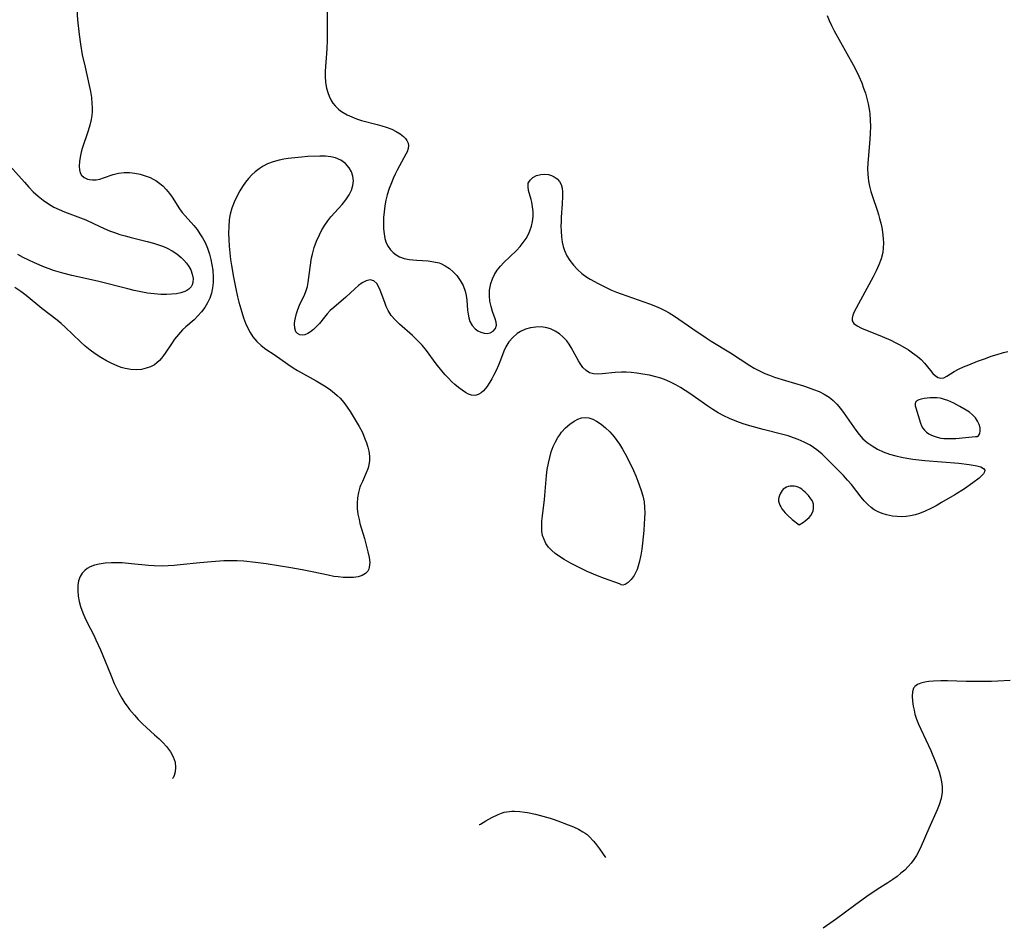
# Model space of a CAD drawing. Header units: inches. Extents: x 1073367 to 1082519, y 1569854 to 1574957.
# Tile 313 of 565: x 1080689 to 1080966, y 1570174 to 1570429. Entities that reach past the tile are written whole.
import ezdxf

# ---------------------------------------------------------------- set-up
doc = ezdxf.new("R2010")
doc.units = ezdxf.units.IN
doc.header["$MEASUREMENT"] = 0
doc.layers.add('CGG_CurvaNivelLidar_v1', color=7, linetype='Continuous', lineweight=30, true_color=0x008008)

msp = doc.modelspace()

# ---------------------------------------------------------------- linework, layer by layer
at = {"layer": 'CGG_CurvaNivelLidar_v1'}
for points in [[(1080705.2504, 1570433.4857, 77), (1080705.5978, 1570429.1064, 77), (1080706.0123, 1570424.9503, 77), (1080706.3742, 1570422.3012, 77), (1080706.9116, 1570419.3075, 77), (1080707.6892, 1570415.7581, 77), (1080708.8724, 1570410.6509, 77), (1080709.2122, 1570408.9517, 77), (1080709.4825, 1570407.254, 77), (1080709.6521, 1570405.5576, 77), (1080709.6927, 1570404.4546, 77), (1080709.672, 1570403.3549, 77), (1080709.5808, 1570402.2079, 77), (1080709.4177, 1570401.0708, 77), (1080709.0633, 1570399.4585, 77), (1080708.6044, 1570397.8727, 77), (1080706.921, 1570392.961, 77), (1080706.6273, 1570391.9358, 77), (1080706.383, 1570390.9269, 77), (1080706.0952, 1570389.3365, 77), (1080706.0069, 1570387.8542, 77), (1080706.1027, 1570386.933, 77), (1080706.3419, 1570386.1079, 77), (1080706.7386, 1570385.4072, 77), (1080707.4445, 1570384.7559, 77), (1080708.3471, 1570384.3254, 77), (1080708.9439, 1570384.1746, 77), (1080709.8009, 1570384.0889, 77), (1080710.8089, 1570384.1435, 77), (1080711.8466, 1570384.3327, 77), (1080712.8899, 1570384.6322, 77), (1080715.6474, 1570385.6491, 77), (1080717.1316, 1570386.0257, 77), (1080718.691, 1570386.2151, 77), (1080720.2046, 1570386.1941, 77), (1080721.7369, 1570386.0057, 77), (1080723.1854, 1570385.7007, 77), (1080724.6137, 1570385.2807, 77), (1080726.0002, 1570384.7435, 77), (1080726.8327, 1570384.3457, 77), (1080727.6338, 1570383.8968, 77), (1080728.3761, 1570383.4085, 77), (1080729.5693, 1570382.4275, 77), (1080730.5399, 1570381.3905, 77), (1080731.4231, 1570380.2587, 77), (1080732.152, 1570379.2213, 77), (1080734.2858, 1570375.971, 77), (1080735.0548, 1570374.9229, 77), (1080735.8634, 1570373.9594, 77), (1080738.3144, 1570371.2398, 77), (1080739.1882, 1570370.1365, 77), (1080740.0062, 1570368.9744, 77), (1080740.7593, 1570367.758, 77), (1080741.4346, 1570366.4896, 77), (1080742.1291, 1570364.8945, 77), (1080742.6947, 1570363.2422, 77), (1080743.0869, 1570361.7559, 77), (1080743.3858, 1570360.2485, 77), (1080743.5924, 1570358.7303, 77), (1080743.7169, 1570356.683, 77), (1080743.6832, 1570355.1967, 77), (1080743.524, 1570353.7339, 77), (1080743.2127, 1570352.2764, 77), (1080742.7528, 1570350.8681, 77), (1080742.145, 1570349.5237, 77), (1080741.3679, 1570348.2236, 77), (1080740.4632, 1570347.0023, 77), (1080739.4598, 1570345.8565, 77), (1080738.3801, 1570344.7871, 77), (1080736.0605, 1570342.7615, 77), (1080735.135, 1570341.9065, 77), (1080733.9507, 1570340.6422, 77), (1080732.8697, 1570339.2829, 77), (1080731.9712, 1570337.9895, 77), (1080730.2632, 1570335.401, 77), (1080729.7355, 1570334.6684, 77), (1080729.1865, 1570333.9721, 77), (1080728.6171, 1570333.3314, 77), (1080727.9292, 1570332.6796, 77), (1080727.1834, 1570332.1193, 77), (1080726.0956, 1570331.5352, 77), (1080724.9183, 1570331.1141, 77), (1080723.5442, 1570330.8129, 77), (1080722.118, 1570330.6821, 77), (1080720.5334, 1570330.7439, 77), (1080718.9455, 1570331.0254, 77), (1080717.8376, 1570331.3585, 77), (1080716.7374, 1570331.7819, 77), (1080715.2536, 1570332.4594, 77), (1080713.7772, 1570333.2256, 77), (1080712.1332, 1570334.1671, 77), (1080710.5228, 1570335.1931, 77), (1080709.1591, 1570336.1713, 77), (1080707.7637, 1570337.3093, 77), (1080706.4208, 1570338.5202, 77), (1080702.148, 1570342.6595, 77), (1080700.999, 1570343.6671, 77), (1080699.8172, 1570344.6364, 77), (1080695.5566, 1570347.9519, 77), (1080691.1352, 1570351.5771, 77), (1080689.6108, 1570352.736, 77), (1080687.9842, 1570353.8016, 77)], [(1080775.7563, 1570432.1344, 77.5), (1080775.8258, 1570425.4315, 77.5), (1080775.7984, 1570423.432, 77.5), (1080775.6763, 1570421.0023, 77.5), (1080775.2502, 1570414.655, 77.5), (1080775.2157, 1570413.2401, 77.5), (1080775.3248, 1570411.524, 77.5), (1080775.6135, 1570409.8549, 77.5), (1080775.9279, 1570408.7196, 77.5), (1080776.3315, 1570407.6311, 77.5), (1080776.8231, 1570406.6006, 77.5), (1080777.3631, 1570405.7061, 77.5), (1080777.9931, 1570404.8887, 77.5), (1080778.9465, 1570403.9645, 77.5), (1080779.5687, 1570403.4828, 77.5), (1080780.2644, 1570403.0279, 77.5), (1080781.4525, 1570402.3758, 77.5), (1080782.7249, 1570401.7955, 77.5), (1080784.0616, 1570401.2831, 77.5), (1080785.4458, 1570400.8388, 77.5), (1080789.8737, 1570399.6987, 77.5), (1080791.1639, 1570399.3356, 77.5), (1080792.4153, 1570398.9428, 77.5), (1080793.9406, 1570398.3718, 77.5), (1080795.1999, 1570397.7534, 77.5), (1080796.3224, 1570397.0458, 77.5), (1080797.2793, 1570396.2683, 77.5), (1080797.797, 1570395.7286, 77.5), (1080798.2111, 1570395.1657, 77.5), (1080798.5443, 1570394.4669, 77.5), (1080798.6774, 1570393.7451, 77.5), (1080798.5675, 1570392.9023, 77.5), (1080798.2411, 1570392.0158, 77.5), (1080797.9162, 1570391.3411, 77.5), (1080797.3617, 1570390.3078, 77.5), (1080795.4294, 1570386.8159, 77.5), (1080794.8708, 1570385.6835, 77.5), (1080794.3392, 1570384.5139, 77.5), (1080793.8381, 1570383.3147, 77.5), (1080793.2143, 1570381.6437, 77.5), (1080792.6843, 1570379.9369, 77.5), (1080792.3073, 1570378.3746, 77.5), (1080792.0121, 1570376.8008, 77.5), (1080791.7754, 1570375.1392, 77.5), (1080791.6309, 1570373.4917, 77.5), (1080791.5951, 1570371.8937, 77.5), (1080791.6487, 1570370.3385, 77.5), (1080791.7712, 1570368.9399, 77.5), (1080791.9993, 1570367.6128, 77.5), (1080792.3848, 1570366.3792, 77.5), (1080792.923, 1570365.3342, 77.5), (1080793.6151, 1570364.3952, 77.5), (1080794.3632, 1570363.6332, 77.5), (1080795.2092, 1570362.9829, 77.5), (1080796.1488, 1570362.4658, 77.5), (1080797.4313, 1570362.0265, 77.5), (1080798.8177, 1570361.7487, 77.5), (1080799.8744, 1570361.6089, 77.5), (1080800.9562, 1570361.5072, 77.5), (1080804.17, 1570361.2887, 77.5), (1080805.7458, 1570361.0916, 77.5), (1080807.2598, 1570360.7313, 77.5), (1080807.7054, 1570360.5755, 77.5), (1080808.9788, 1570359.9704, 77.5), (1080810.1604, 1570359.1859, 77.5), (1080811.2455, 1570358.2533, 77.5), (1080812.2234, 1570357.1961, 77.5), (1080813.1973, 1570355.849, 77.5), (1080813.9875, 1570354.391, 77.5), (1080814.5619, 1570352.8457, 77.5), (1080814.8498, 1570351.5586, 77.5), (1080815.0248, 1570350.2486, 77.5), (1080815.2572, 1570347.4902, 77.5), (1080815.3944, 1570346.3514, 77.5), (1080815.6061, 1570345.2691, 77.5), (1080815.929, 1570344.2667, 77.5), (1080816.5616, 1570343.1157, 77.5), (1080817.4037, 1570342.1901, 77.5), (1080818.1678, 1570341.6567, 77.5), (1080818.992, 1570341.2734, 77.5), (1080819.9078, 1570341.0173, 77.5), (1080820.8007, 1570340.9391, 77.5), (1080821.6227, 1570341.0635, 77.5), (1080822.5033, 1570341.544, 77.5), (1080823.1173, 1570342.3051, 77.5), (1080823.382, 1570343.2569, 77.5), (1080823.3037, 1570344.091, 77.5), (1080823.0393, 1570344.997, 77.5), (1080822.282, 1570347.0466, 77.5), (1080821.8704, 1570348.4604, 77.5), (1080821.5672, 1570349.9679, 77.5), (1080821.4074, 1570351.525, 77.5), (1080821.4385, 1570353.0611, 77.5), (1080821.5795, 1570354.0038, 77.5), (1080821.809, 1570354.9387, 77.5), (1080822.2648, 1570356.2367, 77.5), (1080822.8661, 1570357.4926, 77.5), (1080823.6118, 1570358.686, 77.5), (1080824.498, 1570359.8029, 77.5), (1080825.4886, 1570360.8612, 77.5), (1080829.0438, 1570364.2753, 77.5), (1080830.0253, 1570365.3377, 77.5), (1080830.9291, 1570366.455, 77.5), (1080831.7341, 1570367.6267, 77.5), (1080832.4144, 1570368.8545, 77.5), (1080832.8104, 1570369.7647, 77.5), (1080833.2497, 1570371.0823, 77.5), (1080833.5489, 1570372.4263, 77.5), (1080833.6964, 1570373.7806, 77.5), (1080833.6829, 1570375.1661, 77.5), (1080833.5357, 1570376.5268, 77.5), (1080833.2949, 1570377.8425, 77.5), (1080833.1267, 1570378.5703, 77.5), (1080832.447, 1570381.09, 77.5), (1080832.2692, 1570382.1915, 77.5), (1080832.3538, 1570383.1726, 77.5), (1080832.8261, 1570384.0594, 77.5), (1080833.6244, 1570384.7827, 77.5), (1080834.6537, 1570385.3247, 77.5), (1080835.8334, 1570385.6516, 77.5), (1080836.9133, 1570385.7291, 77.5), (1080838, 1570385.6082, 77.5), (1080838.8542, 1570385.359, 77.5), (1080839.6531, 1570384.9793, 77.5), (1080840.4714, 1570384.3882, 77.5), (1080841.1441, 1570383.6477, 77.5), (1080841.6294, 1570382.7685, 77.5), (1080841.9003, 1570381.7542, 77.5), (1080842.0031, 1570380.6276, 77.5), (1080842.0012, 1570379.4068, 77.5), (1080841.8962, 1570377.3493, 77.5), (1080841.6048, 1570373.6462, 77.5), (1080841.5427, 1570372.4234, 77.5), (1080841.5167, 1570371.1955, 77.5), (1080841.5478, 1570369.6356, 77.5), (1080841.6625, 1570368.0932, 77.5), (1080841.8766, 1570366.5834, 77.5), (1080842.1368, 1570365.4011, 77.5), (1080842.495, 1570364.2604, 77.5), (1080843.1658, 1570362.7827, 77.5), (1080844.0174, 1570361.3966, 77.5), (1080845.0167, 1570360.1009, 77.5), (1080846.1742, 1570358.8666, 77.5), (1080847.4444, 1570357.7403, 77.5), (1080848.817, 1570356.7371, 77.5), (1080849.7879, 1570356.1397, 77.5), (1080851.9882, 1570354.9331, 77.5), (1080854.4588, 1570353.6951, 77.5), (1080855.7739, 1570353.099, 77.5), (1080857.1143, 1570352.5418, 77.5), (1080858.4634, 1570352.0308, 77.5), (1080866.4351, 1570349.2463, 77.5), (1080868.1094, 1570348.5936, 77.5), (1080869.4257, 1570348.0149, 77.5), (1080870.7122, 1570347.3812, 77.5), (1080871.9647, 1570346.6888, 77.5), (1080873.4871, 1570345.7363, 77.5), (1080878.5738, 1570342.1996, 77.5), (1080882.3785, 1570339.6507, 77.5), (1080883.7735, 1570338.7673, 77.5), (1080889.1923, 1570335.5046, 77.5), (1080894.6798, 1570331.8731, 77.5), (1080895.8662, 1570331.1623, 77.5), (1080897.341, 1570330.3866, 77.5), (1080898.862, 1570329.6908, 77.5), (1080900.2138, 1570329.1417, 77.5), (1080901.5875, 1570328.6363, 77.5), (1080904.6843, 1570327.6388, 77.5), (1080909.779, 1570326.1429, 77.5), (1080911.022, 1570325.7483, 77.5), (1080912.5921, 1570325.1853, 77.5), (1080914.1095, 1570324.5478, 77.5), (1080915.5576, 1570323.8202, 77.5), (1080916.9151, 1570322.9807, 77.5), (1080917.3911, 1570322.6348, 77.5), (1080918.0597, 1570322.0847, 77.5), (1080919.094, 1570321.0619, 77.5), (1080920.1686, 1570319.7794, 77.5), (1080921.1742, 1570318.4141, 77.5), (1080924.4497, 1570313.7315, 77.5), (1080925.4173, 1570312.4714, 77.5), (1080926.4621, 1570311.3039, 77.5), (1080927.6834, 1570310.2231, 77.5), (1080929.0193, 1570309.265, 77.5), (1080930.5318, 1570308.3629, 77.5), (1080932.1378, 1570307.6006, 77.5), (1080933.8971, 1570306.9814, 77.5), (1080935.7329, 1570306.4831, 77.5), (1080937.2494, 1570306.1326, 77.5), (1080938.794, 1570305.8233, 77.5), (1080940.4773, 1570305.545, 77.5), (1080942.1788, 1570305.3285, 77.5), (1080943.8954, 1570305.1578, 77.5), (1080953.4074, 1570304.3841, 77.5), (1080956.3616, 1570304.0438, 77.5), (1080958.0242, 1570303.7703, 77.5), (1080958.5061, 1570303.6677, 77.5), (1080959.5592, 1570303.3577, 77.5), (1080960.3164, 1570302.9627, 77.5), (1080960.6822, 1570302.4657, 77.5), (1080960.6345, 1570301.9809, 77.5), (1080960.3179, 1570301.4329, 77.5), (1080959.7842, 1570300.8371, 77.5), (1080959.1378, 1570300.2558, 77.5), (1080957.3374, 1570298.8728, 77.5), (1080954.9869, 1570297.2517, 77.5), (1080952.3273, 1570295.554, 77.5), (1080948.5806, 1570293.3209, 77.5), (1080947.0445, 1570292.4636, 77.5), (1080945.4982, 1570291.656, 77.5), (1080943.942, 1570290.9222, 77.5), (1080942.3744, 1570290.2924, 77.5), (1080941.1122, 1570289.887, 77.5), (1080939.8454, 1570289.5845, 77.5), (1080938.5781, 1570289.4018, 77.5), (1080937.3111, 1570289.351, 77.5), (1080936.0522, 1570289.4119, 77.5), (1080934.8061, 1570289.5586, 77.5), (1080933.1132, 1570289.8842, 77.5), (1080931.8972, 1570290.2431, 77.5), (1080930.7305, 1570290.7159, 77.5), (1080929.6294, 1570291.314, 77.5), (1080928.7262, 1570291.9517, 77.5), (1080927.8831, 1570292.681, 77.5), (1080926.7892, 1570293.829, 77.5), (1080925.9548, 1570294.843, 77.5), (1080923.2728, 1570298.3885, 77.5), (1080922.1438, 1570299.6712, 77.5), (1080920.9418, 1570300.917, 77.5), (1080916.2806, 1570305.6923, 77.5), (1080914.942, 1570307.0017, 77.5), (1080913.5246, 1570308.1981, 77.5), (1080912.5931, 1570308.85, 77.5), (1080911.6177, 1570309.4474, 77.5), (1080909.9541, 1570310.3315, 77.5), (1080908.2128, 1570311.1076, 77.5), (1080906.952, 1570311.5838, 77.5), (1080905.4327, 1570312.0799, 77.5), (1080903.885, 1570312.5245, 77.5), (1080898.4, 1570313.9208, 77.5), (1080894.6443, 1570314.9501, 77.5), (1080892.7893, 1570315.5222, 77.5), (1080890.9602, 1570316.1486, 77.5), (1080888.9062, 1570316.9648, 77.5), (1080887.3131, 1570317.7258, 77.5), (1080885.7613, 1570318.5753, 77.5), (1080884.2456, 1570319.4974, 77.5), (1080882.8065, 1570320.4472, 77.5), (1080877.765, 1570323.993, 77.5), (1080876.482, 1570324.8563, 77.5), (1080875.1809, 1570325.6821, 77.5), (1080873.8552, 1570326.4544, 77.5), (1080872.4971, 1570327.1541, 77.5), (1080871.0949, 1570327.7668, 77.5), (1080869.6589, 1570328.2921, 77.5), (1080868.1959, 1570328.7336, 77.5), (1080866.396, 1570329.1623, 77.5), (1080864.5805, 1570329.4985, 77.5), (1080862.9004, 1570329.7424, 77.5), (1080861.2266, 1570329.9103, 77.5), (1080859.8963, 1570329.9773, 77.5), (1080858.5822, 1570329.9804, 77.5), (1080856.7868, 1570329.8858, 77.5), (1080853.0919, 1570329.5686, 77.5), (1080851.8153, 1570329.4983, 77.5), (1080850.6423, 1570329.5509, 77.5), (1080849.5824, 1570329.8253, 77.5), (1080848.5837, 1570330.4468, 77.5), (1080847.7016, 1570331.3542, 77.5), (1080846.9133, 1570332.4713, 77.5), (1080846.4714, 1570333.222, 77.5), (1080844.4379, 1570336.9164, 77.5), (1080843.8188, 1570337.9083, 77.5), (1080843.1349, 1570338.8462, 77.5), (1080842.1658, 1570339.8961, 77.5), (1080841.076, 1570340.8114, 77.5), (1080839.8895, 1570341.5775, 77.5), (1080838.6254, 1570342.1705, 77.5), (1080837.5471, 1570342.501, 77.5), (1080836.0302, 1570342.7263, 77.5), (1080834.4854, 1570342.7249, 77.5), (1080832.9737, 1570342.5174, 77.5), (1080831.5118, 1570342.1056, 77.5), (1080830.1416, 1570341.4741, 77.5), (1080829.2324, 1570340.8743, 77.5), (1080827.9928, 1570339.7983, 77.5), (1080826.9087, 1570338.544, 77.5), (1080826.0171, 1570337.1375, 77.5), (1080825.4672, 1570335.9407, 77.5), (1080824.5262, 1570333.4022, 77.5), (1080823.9417, 1570331.9465, 77.5), (1080823.2948, 1570330.503, 77.5), (1080822.5994, 1570329.0939, 77.5), (1080822.0737, 1570328.1136, 77.5), (1080821.5272, 1570327.1782, 77.5), (1080820.6545, 1570325.8811, 77.5), (1080819.7227, 1570324.7871, 77.5), (1080819.1011, 1570324.2366, 77.5), (1080818.4625, 1570323.8261, 77.5), (1080817.7931, 1570323.5734, 77.5), (1080817.0892, 1570323.5009, 77.5), (1080816.3623, 1570323.5983, 77.5), (1080815.5465, 1570323.8798, 77.5), (1080814.7166, 1570324.3096, 77.5), (1080813.7246, 1570324.9588, 77.5), (1080812.7168, 1570325.7311, 77.5), (1080811.7004, 1570326.5992, 77.5), (1080810.7884, 1570327.4418, 77.5), (1080809.8839, 1570328.3373, 77.5), (1080808.9961, 1570329.2818, 77.5), (1080808.0273, 1570330.3987, 77.5), (1080806.4671, 1570332.3895, 77.5), (1080803.7304, 1570336.0902, 77.5), (1080802.4553, 1570337.6313, 77.5), (1080801.1317, 1570339.0228, 77.5), (1080799.7431, 1570340.3343, 77.5), (1080796.0985, 1570343.5218, 77.5), (1080794.8649, 1570344.7408, 77.5), (1080793.8224, 1570346.006, 77.5), (1080792.9565, 1570347.3585, 77.5), (1080792.4127, 1570348.4691, 77.5), (1080791.9565, 1570349.6008, 77.5), (1080790.6982, 1570353.045, 77.5), (1080790.243, 1570354.0902, 77.5), (1080789.7052, 1570354.9526, 77.5), (1080788.8713, 1570355.6638, 77.5), (1080787.8711, 1570355.9497, 77.5), (1080786.7716, 1570355.7549, 77.5), (1080785.62, 1570355.1611, 77.5), (1080784.5917, 1570354.3871, 77.5), (1080783.5452, 1570353.4555, 77.5), (1080781.0641, 1570351.1436, 77.5), (1080777.6266, 1570348.2414, 77.5), (1080776.6586, 1570347.3455, 77.5), (1080775.7579, 1570346.4124, 77.5), (1080775.0064, 1570345.5241, 77.5), (1080773.5921, 1570343.7516, 77.5), (1080772.7988, 1570342.8592, 77.5), (1080771.9787, 1570342.057, 77.5), (1080771.1419, 1570341.3757, 77.5), (1080770.3242, 1570340.8617, 77.5), (1080769.5226, 1570340.5237, 77.5), (1080768.7607, 1570340.3966, 77.5), (1080768.0525, 1570340.5142, 77.5), (1080767.4492, 1570340.8609, 77.5), (1080766.9921, 1570341.4108, 77.5), (1080766.6643, 1570342.387, 77.5), (1080766.6016, 1570343.5765, 77.5), (1080766.6811, 1570344.4258, 77.5), (1080766.8406, 1570345.3114, 77.5), (1080767.1509, 1570346.5008, 77.5), (1080767.5515, 1570347.6917, 77.5), (1080768.02, 1570348.8543, 77.5), (1080769.543, 1570351.9788, 77.5), (1080769.9156, 1570353.0213, 77.5), (1080770.2094, 1570354.1495, 77.5), (1080770.4218, 1570355.2581, 77.5), (1080770.99, 1570359.4787, 77.5), (1080771.4067, 1570362.153, 77.5), (1080771.6419, 1570363.2532, 77.5), (1080772.1586, 1570365.0701, 77.5), (1080772.814, 1570366.8539, 77.5), (1080773.6179, 1570368.664, 77.5), (1080774.317, 1570370.0374, 77.5), (1080775.0867, 1570371.3629, 77.5), (1080775.9427, 1570372.623, 77.5), (1080776.8369, 1570373.7417, 77.5), (1080779.9645, 1570377.195, 77.5), (1080781.0545, 1570378.5189, 77.5), (1080781.9801, 1570379.888, 77.5), (1080782.6139, 1570381.1801, 77.5), (1080783.0225, 1570382.5026, 77.5), (1080783.1718, 1570383.8276, 77.5), (1080783.0297, 1570385.1273, 77.5), (1080782.6192, 1570386.367, 77.5), (1080781.9648, 1570387.5087, 77.5), (1080780.9228, 1570388.663, 77.5), (1080779.6346, 1570389.602, 77.5), (1080778.1486, 1570390.2851, 77.5), (1080776.8345, 1570390.6183, 77.5), (1080775.312, 1570390.7835, 77.5), (1080773.719, 1570390.8047, 77.5), (1080770.3549, 1570390.6473, 77.5), (1080768.6126, 1570390.5176, 77.5), (1080766.7163, 1570390.3309, 77.5), (1080764.8281, 1570390.0893, 77.5), (1080763.5686, 1570389.8876, 77.5), (1080762.3276, 1570389.6395, 77.5), (1080760.6366, 1570389.1846, 77.5), (1080759.0175, 1570388.5765, 77.5), (1080757.7951, 1570387.9634, 77.5), (1080756.6395, 1570387.2398, 77.5), (1080755.5579, 1570386.4113, 77.5), (1080754.5721, 1570385.4982, 77.5), (1080753.6575, 1570384.5032, 77.5), (1080752.8074, 1570383.4415, 77.5), (1080751.9721, 1570382.2561, 77.5), (1080751.2037, 1570381.0199, 77.5), (1080750.3509, 1570379.4371, 77.5), (1080749.608, 1570377.803, 77.5), (1080748.9882, 1570376.1266, 77.5), (1080748.5241, 1570374.4435, 77.5), (1080748.3501, 1570373.5476, 77.5), (1080748.2363, 1570372.7444, 77.5), (1080748.0874, 1570370.9567, 77.5), (1080748.0473, 1570369.141, 77.5), (1080748.0924, 1570367.3065, 77.5), (1080748.2074, 1570365.4604, 77.5), (1080748.3839, 1570363.6087, 77.5), (1080748.6276, 1570361.6825, 77.5), (1080748.8759, 1570360.0263, 77.5), (1080749.4456, 1570356.7219, 77.5), (1080750.0812, 1570353.4591, 77.5), (1080750.5901, 1570351.1668, 77.5), (1080750.9486, 1570349.7087, 77.5), (1080751.7503, 1570346.8508, 77.5), (1080752.2644, 1570345.29, 77.5), (1080752.8404, 1570343.7787, 77.5), (1080753.4494, 1570342.4258, 77.5), (1080754.1399, 1570341.1442, 77.5), (1080754.927, 1570339.9519, 77.5), (1080756.0226, 1570338.6508, 77.5), (1080757.2429, 1570337.4999, 77.5), (1080758.5513, 1570336.4956, 77.5), (1080760.8487, 1570335.0155, 77.5), (1080764.6952, 1570332.252, 77.5), (1080766.2271, 1570331.2379, 77.5), (1080767.4571, 1570330.4984, 77.5), (1080772.6543, 1570327.5906, 77.5), (1080774.1113, 1570326.7412, 77.5), (1080775.5329, 1570325.8528, 77.5), (1080776.7198, 1570325.0361, 77.5), (1080777.8483, 1570324.1609, 77.5), (1080778.6051, 1570323.4944, 77.5), (1080779.4209, 1570322.6763, 77.5), (1080780.45, 1570321.468, 77.5), (1080781.3889, 1570320.1887, 77.5), (1080782.2279, 1570318.9166, 77.5), (1080783.9506, 1570316.1651, 77.5), (1080784.8242, 1570314.6958, 77.5), (1080785.6085, 1570313.2015, 77.5), (1080786.0289, 1570312.2581, 77.5), (1080786.4081, 1570311.3052, 77.5), (1080786.8287, 1570310.1357, 77.5), (1080787.1883, 1570308.9642, 77.5), (1080787.4643, 1570307.792, 77.5), (1080787.6492, 1570306.4152, 77.5), (1080787.6524, 1570305.0521, 77.5), (1080787.5258, 1570304.0979, 77.5), (1080787.3723, 1570303.4422, 77.5), (1080787.1892, 1570302.8431, 77.5), (1080786.7368, 1570301.6667, 77.5), (1080785.676, 1570299.3195, 77.5), (1080785.1745, 1570298.1147, 77.5), (1080785.0013, 1570297.6356, 77.5), (1080784.5874, 1570296.1999, 77.5), (1080784.3137, 1570294.7113, 77.5), (1080784.1964, 1570293.1854, 77.5), (1080784.2464, 1570291.6583, 77.5), (1080784.4374, 1570290.1193, 77.5), (1080784.742, 1570288.5786, 77.5), (1080785.0154, 1570287.4806, 77.5), (1080786.2372, 1570283.2473, 77.5), (1080787.2607, 1570279.4789, 77.5), (1080787.6008, 1570277.9222, 77.5), (1080787.743, 1570276.4656, 77.5), (1080787.6294, 1570275.1469, 77.5), (1080787.4749, 1570274.6095, 77.5), (1080787.2061, 1570274.0578, 77.5), (1080786.5932, 1570273.3621, 77.5), (1080785.6157, 1570272.8076, 77.5), (1080784.4782, 1570272.4761, 77.5), (1080783.1862, 1570272.2936, 77.5), (1080781.7805, 1570272.2363, 77.5), (1080780.2933, 1570272.2891, 77.5), (1080778.8371, 1570272.4304, 77.5), (1080777.6721, 1570272.5951, 77.5), (1080776.0676, 1570272.8867, 77.5), (1080771.5335, 1570273.8678, 77.5), (1080768.7195, 1570274.4309, 77.5), (1080765.5492, 1570274.992, 77.5), (1080758.5977, 1570276.0901, 77.5), (1080755.5865, 1570276.5001, 77.5), (1080752.3563, 1570276.8473, 77.5), (1080750.4354, 1570276.9623, 77.5), (1080748.5127, 1570276.995, 77.5), (1080746.7373, 1570276.9513, 77.5), (1080743.2825, 1570276.7248, 77.5), (1080740.0198, 1570276.4107, 77.5), (1080734.4076, 1570275.8132, 77.5), (1080732.7294, 1570275.666, 77.5), (1080731.0506, 1570275.5581, 77.5), (1080729.3713, 1570275.5064, 77.5), (1080727.1597, 1570275.5542, 77.5), (1080725.5545, 1570275.6675, 77.5), (1080720.7497, 1570276.1579, 77.5), (1080718.093, 1570276.3591, 77.5), (1080716.5925, 1570276.4044, 77.5), (1080715.1158, 1570276.3891, 77.5), (1080713.3341, 1570276.2743, 77.5), (1080711.6348, 1570276.0293, 77.5), (1080710.3345, 1570275.7074, 77.5), (1080709.1399, 1570275.2487, 77.5), (1080708.3408, 1570274.8043, 77.5), (1080707.6294, 1570274.2686, 77.5), (1080706.8902, 1570273.4821, 77.5), (1080706.3247, 1570272.5705, 77.5), (1080705.8928, 1570271.3422, 77.5), (1080705.6786, 1570269.9937, 77.5), (1080705.6375, 1570268.5317, 77.5), (1080705.7572, 1570267.0129, 77.5), (1080706.0126, 1570265.5562, 77.5), (1080706.4017, 1570264.0926, 77.5), (1080707.045, 1570262.3259, 77.5), (1080707.6346, 1570260.9893, 77.5), (1080708.2832, 1570259.6609, 77.5), (1080710.1529, 1570256.0388, 77.5), (1080710.77, 1570254.7536, 77.5), (1080712.0338, 1570251.9149, 77.5), (1080712.6846, 1570250.3668, 77.5), (1080714.8104, 1570245.0485, 77.5), (1080715.9023, 1570242.4555, 77.5), (1080716.4284, 1570241.3156, 77.5), (1080717.1913, 1570239.8141, 77.5), (1080718.0199, 1570238.354, 77.5), (1080718.9175, 1570236.9413, 77.5), (1080719.5433, 1570236.0491, 77.5), (1080720.2011, 1570235.182, 77.5), (1080721.5598, 1570233.5691, 77.5), (1080722.6571, 1570232.3774, 77.5), (1080723.7921, 1570231.2253, 77.5), (1080724.963, 1570230.1186, 77.5), (1080727.2764, 1570228.0689, 77.5), (1080728.4972, 1570226.9334, 77.5), (1080729.5948, 1570225.8468, 77.5), (1080730.6197, 1570224.7179, 77.5), (1080731.7045, 1570223.2769, 77.5), (1080732.5224, 1570221.8041, 77.5), (1080733.0112, 1570220.3378, 77.5), (1080733.159, 1570218.8738, 77.5), (1080733.041, 1570217.5758, 77.5), (1080732.7807, 1570216.5491, 77.5), (1080732.5255, 1570215.9527, 77.5), (1080732.3186, 1570215.7081, 77.5)], [(1080916.401, 1570430.3638, 78), (1080916.9377, 1570428.9353, 78), (1080917.6164, 1570427.4927, 78), (1080918.3868, 1570426.0337, 78), (1080923.69, 1570416.4294, 78), (1080924.5243, 1570414.859, 78), (1080925.3018, 1570413.2658, 78), (1080926.105, 1570411.3697, 78), (1080926.642, 1570409.9288, 78), (1080927.1263, 1570408.472, 78), (1080927.5536, 1570407.0011, 78), (1080927.9166, 1570405.5171, 78), (1080928.294, 1570403.4228, 78), (1080928.3833, 1570402.7012, 78), (1080928.5202, 1570400.8928, 78), (1080928.5568, 1570399.0749, 78), (1080928.5168, 1570397.2526, 78), (1080928.418, 1570395.4308, 78), (1080927.8407, 1570388.7856, 78), (1080927.7769, 1570387.2273, 78), (1080927.8017, 1570385.6795, 78), (1080927.8796, 1570384.6875, 78), (1080928.0111, 1570383.7025, 78), (1080928.2871, 1570382.3201, 78), (1080928.6656, 1570380.8741, 78), (1080929.11, 1570379.4378, 78), (1080930.4528, 1570375.5506, 78), (1080930.8159, 1570374.4095, 78), (1080931.1466, 1570373.2608, 78), (1080931.4701, 1570371.9722, 78), (1080931.7414, 1570370.6795, 78), (1080931.9556, 1570369.3864, 78), (1080932.1448, 1570367.6556, 78), (1080932.2104, 1570366.3135, 78), (1080932.181, 1570364.9872, 78), (1080932.0262, 1570363.6806, 78), (1080931.5835, 1570361.9382, 78), (1080930.9377, 1570360.2205, 78), (1080930.1675, 1570358.5195, 78), (1080929.3206, 1570356.8262, 78), (1080924.0186, 1570346.9523, 78), (1080923.6, 1570346.0182, 78), (1080923.3735, 1570345.1779, 78), (1080923.4202, 1570344.4358, 78), (1080923.9191, 1570343.673, 78), (1080924.8159, 1570343.0157, 78), (1080926.0022, 1570342.4209, 78), (1080931.8576, 1570340.0884, 78), (1080934.256, 1570339.0207, 78), (1080935.5304, 1570338.3864, 78), (1080936.7837, 1570337.7153, 78), (1080939.2347, 1570336.2716, 78), (1080940.4066, 1570335.4962, 78), (1080941.6579, 1570334.5631, 78), (1080942.7937, 1570333.5841, 78), (1080943.7871, 1570332.5665, 78), (1080945.4015, 1570330.5111, 78), (1080946.1148, 1570329.675, 78), (1080946.8419, 1570328.9873, 78), (1080947.5803, 1570328.5066, 78), (1080948.328, 1570328.3024, 78), (1080949.1596, 1570328.449, 78), (1080950.0337, 1570328.8875, 78), (1080952.0594, 1570330.1722, 78), (1080953.3248, 1570330.8465, 78), (1080954.7245, 1570331.4908, 78), (1080956.2223, 1570332.1171, 78), (1080958.7012, 1570333.0916, 78), (1080960.8804, 1570333.9023, 78), (1080962.5409, 1570334.4802, 78), (1080964.2278, 1570335.0228, 78), (1080965.9387, 1570335.5157, 78), (1080967.1792, 1570335.8313, 78)], [(1080684.9199, 1570389.8673, 76.5), (1080690.6692, 1570383.452, 76.5), (1080691.894, 1570382.093, 76.5), (1080693.1547, 1570380.7801, 76.5), (1080694.4755, 1570379.5428, 76.5), (1080695.8932, 1570378.3975, 76.5), (1080697.3909, 1570377.3643, 76.5), (1080698.9632, 1570376.4502, 76.5), (1080700.4483, 1570375.73, 76.5), (1080701.9099, 1570375.1168, 76.5), (1080706.3954, 1570373.446, 76.5), (1080707.883, 1570372.8608, 76.5), (1080710.0904, 1570371.8786, 76.5), (1080713.0672, 1570370.469, 76.5), (1080714.5836, 1570369.8101, 76.5), (1080716.008, 1570369.2677, 76.5), (1080717.4611, 1570368.7801, 76.5), (1080718.9362, 1570368.3368, 76.5), (1080720.7149, 1570367.8545, 76.5), (1080725.2089, 1570366.7614, 76.5), (1080726.9598, 1570366.2877, 76.5), (1080728.6675, 1570365.7383, 76.5), (1080729.7556, 1570365.3226, 76.5), (1080730.8086, 1570364.8591, 76.5), (1080732.2291, 1570364.1147, 76.5), (1080733.5414, 1570363.2691, 76.5), (1080734.7156, 1570362.3184, 76.5), (1080735.4951, 1570361.5287, 76.5), (1080736.1898, 1570360.6988, 76.5), (1080736.8727, 1570359.7471, 76.5), (1080737.427, 1570358.7685, 76.5), (1080737.8651, 1570357.5864, 76.5), (1080738.0606, 1570356.4079, 76.5), (1080737.9954, 1570355.2855, 76.5), (1080737.7978, 1570354.6132, 76.5), (1080737.5002, 1570354.0537, 76.5), (1080736.9147, 1570353.3988, 76.5), (1080736.3582, 1570353.0036, 76.5), (1080735.7142, 1570352.6816, 76.5), (1080734.6064, 1570352.3166, 76.5), (1080733.3703, 1570352.0729, 76.5), (1080732.0379, 1570351.9283, 76.5), (1080730.6349, 1570351.8661, 76.5), (1080728.9692, 1570351.8837, 76.5), (1080727.1239, 1570352.0121, 76.5), (1080725.2783, 1570352.2524, 76.5), (1080723.4203, 1570352.5832, 76.5), (1080721.5586, 1570352.9814, 76.5), (1080719.6993, 1570353.4304, 76.5), (1080711.2144, 1570355.6221, 76.5), (1080704.0249, 1570357.2399, 76.5), (1080701.469, 1570357.8612, 76.5), (1080700.1326, 1570358.2193, 76.5), (1080698.814, 1570358.6213, 76.5), (1080697.5629, 1570359.064, 76.5), (1080696.3265, 1570359.5498, 76.5), (1080693.4836, 1570360.7649, 76.5), (1080691.8804, 1570361.4982, 76.5), (1080690.2975, 1570362.2747, 76.5), (1080688.7927, 1570363.0797, 76.5)], [(1080967.8623, 1570243.2875, 78), (1080964.3427, 1570243.0909, 78), (1080962.5775, 1570243.0343, 78), (1080959.0448, 1570242.9908, 78), (1080955.4841, 1570243.0418, 78), (1080950.2565, 1570243.182, 78), (1080948.3301, 1570243.1797, 78), (1080946.2704, 1570243.1071, 78), (1080944.9969, 1570243.0115, 78), (1080943.8132, 1570242.8514, 78), (1080942.7468, 1570242.5995, 78), (1080941.7614, 1570242.1862, 78), (1080941.0088, 1570241.5883, 78), (1080940.9059, 1570241.4614, 78), (1080940.7007, 1570241.1376, 78), (1080940.3672, 1570240.1026, 78), (1080940.2861, 1570238.8804, 78), (1080940.3839, 1570237.522, 78), (1080940.6014, 1570236.0681, 78), (1080940.8136, 1570234.9707, 78), (1080941.0888, 1570233.8507, 78), (1080941.541, 1570232.4504, 78), (1080942.0947, 1570231.0348, 78), (1080942.7181, 1570229.6069, 78), (1080945.5104, 1570223.5838, 78), (1080946.9352, 1570220.1902, 78), (1080947.4355, 1570218.9013, 78), (1080947.8838, 1570217.6121, 78), (1080948.2879, 1570216.1979, 78), (1080948.576, 1570214.7808, 78), (1080948.7102, 1570213.5374, 78), (1080948.6898, 1570211.9126, 78), (1080948.4053, 1570210.1308, 78), (1080947.8967, 1570208.3768, 78), (1080947.3413, 1570206.9341, 78), (1080944.9594, 1570201.6608, 78), (1080942.8489, 1570196.7035, 78), (1080942.2026, 1570195.3515, 78), (1080941.4829, 1570194.0461, 78), (1080940.7882, 1570192.9789, 78), (1080940.0196, 1570191.9627, 78), (1080939.1393, 1570190.9563, 78), (1080938.1897, 1570190.0064, 78), (1080937.1378, 1570189.0751, 78), (1080936.0314, 1570188.1941, 78), (1080934.8805, 1570187.3566, 78), (1080933.4503, 1570186.3969, 78), (1080930.4557, 1570184.4981, 78), (1080927.5011, 1570182.5189, 78), (1080924.0898, 1570180.0509, 78), (1080919.0496, 1570176.3122, 78), (1080915.269, 1570173.6092, 78)], [(1080818.5, 1570202.8396, 78), (1080818.5448, 1570202.8109, 78), (1080818.6647, 1570202.8427, 78), (1080818.8677, 1570202.9426, 78), (1080820.4013, 1570203.8497, 78), (1080822.0809, 1570204.7831, 78), (1080823.8967, 1570205.6637, 78), (1080824.7639, 1570206.0086, 78), (1080825.5553, 1570206.2492, 78), (1080826.2797, 1570206.3932, 78), (1080827.0156, 1570206.486, 78), (1080827.759, 1570206.5372, 78), (1080828.5073, 1570206.5523, 78), (1080829.9606, 1570206.4904, 78), (1080831.4106, 1570206.3179, 78), (1080832.1516, 1570206.184, 78), (1080834.3595, 1570205.6653, 78), (1080838.4772, 1570204.5554, 78), (1080839.3712, 1570204.2809, 78), (1080840.6228, 1570203.8374, 78), (1080843.5151, 1570202.7287, 78), (1080845.0145, 1570202.1205, 78), (1080846.4792, 1570201.458, 78), (1080847.7152, 1570200.7817, 78), (1080848.2994, 1570200.3956, 78), (1080848.8586, 1570199.965, 78), (1080849.422, 1570199.4595, 78), (1080850.6369, 1570198.1608, 78), (1080851.2512, 1570197.4267, 78), (1080852.4006, 1570195.9358, 78), (1080854.0713, 1570193.5, 78)]]:
    msp.add_polyline3d(points, dxfattribs=at)
for points in [[(1080958.5, 1570311.9418, 78), (1080958.6458, 1570311.9353, 78), (1080958.8247, 1570312.0376, 78), (1080959.086, 1570312.3381, 78), (1080959.3092, 1570312.805, 78), (1080959.4435, 1570313.5223, 78), (1080959.399, 1570314.3728, 78), (1080959.1469, 1570315.3181, 78), (1080958.6961, 1570316.2785, 78), (1080958.0714, 1570317.1978, 78), (1080957.2753, 1570318.055, 78), (1080956.3886, 1570318.7873, 78), (1080955.4768, 1570319.3799, 78), (1080953.7097, 1570320.3912, 78), (1080952.0035, 1570321.2917, 78), (1080951.1435, 1570321.7003, 78), (1080950.2793, 1570322.0656, 78), (1080949.4107, 1570322.3719, 78), (1080948.5379, 1570322.5994, 78), (1080948.1848, 1570322.6635, 78), (1080947.2383, 1570322.7581, 78), (1080946.3134, 1570322.7874, 78), (1080945.3942, 1570322.7727, 78), (1080944.498, 1570322.7171, 78), (1080943.645, 1570322.6187, 78), (1080942.8599, 1570322.4713, 78), (1080942.1736, 1570322.2633, 78), (1080941.6253, 1570321.9779, 78), (1080941.2647, 1570321.5915, 78), (1080941.1339, 1570321.1326, 78), (1080941.1573, 1570320.5876, 78), (1080941.2886, 1570319.9753, 78), (1080941.9599, 1570317.8659, 78), (1080942.6205, 1570315.6338, 78), (1080942.9041, 1570314.9262, 78), (1080943.2697, 1570314.2711, 78), (1080943.7506, 1570313.6806, 78), (1080944.3298, 1570313.1598, 78), (1080944.9875, 1570312.7028, 78), (1080945.7087, 1570312.3075, 78), (1080946.4822, 1570311.9764, 78), (1080947.3532, 1570311.6991, 78), (1080948.3482, 1570311.5003, 78), (1080949.2303, 1570311.4036, 78), (1080950.1826, 1570311.3538, 78), (1080951.1809, 1570311.346, 78), (1080952.5877, 1570311.3931, 78), (1080955.2799, 1570311.6086, 78), (1080958.0996, 1570311.9277, 78)], [(1080858.5, 1570270.212, 77.5), (1080858.4093, 1570270.2918, 77.5), (1080858.034, 1570270.4476, 77.5), (1080853.7957, 1570271.9554, 77.5), (1080851.7836, 1570272.7294, 77.5), (1080848.8866, 1570273.966, 77.5), (1080846.6175, 1570275.0503, 77.5), (1080844.4457, 1570276.1861, 77.5), (1080842.4699, 1570277.3156, 77.5), (1080841.0881, 1570278.1877, 77.5), (1080839.9407, 1570279.0244, 77.5), (1080838.919, 1570279.9076, 77.5), (1080838.0421, 1570280.8486, 77.5), (1080837.3094, 1570281.8709, 77.5), (1080836.7611, 1570282.9357, 77.5), (1080836.3851, 1570284.0705, 77.5), (1080836.1806, 1570285.3495, 77.5), (1080836.1332, 1570286.6871, 77.5), (1080836.1981, 1570288.1534, 77.5), (1080836.3392, 1570289.6612, 77.5), (1080836.8872, 1570294.2211, 77.5), (1080837.4739, 1570300.9889, 77.5), (1080837.6831, 1570302.6713, 77.5), (1080837.9894, 1570304.4421, 77.5), (1080838.3569, 1570306.0599, 77.5), (1080838.8141, 1570307.6306, 77.5), (1080839.3801, 1570309.1355, 77.5), (1080839.9906, 1570310.4101, 77.5), (1080840.6814, 1570311.6155, 77.5), (1080841.185, 1570312.3894, 77.5), (1080841.7247, 1570313.1215, 77.5), (1080842.8135, 1570314.3252, 77.5), (1080844.0024, 1570315.3618, 77.5), (1080845.2438, 1570316.2226, 77.5), (1080846.2764, 1570316.7774, 77.5), (1080847.3128, 1570317.151, 77.5), (1080848.3505, 1570317.2879, 77.5), (1080849.3984, 1570317.1435, 77.5), (1080850.4505, 1570316.7636, 77.5), (1080851.5117, 1570316.2108, 77.5), (1080852.8162, 1570315.3692, 77.5), (1080854.0988, 1570314.3684, 77.5), (1080855.3143, 1570313.2125, 77.5), (1080855.9253, 1570312.5268, 77.5), (1080856.5142, 1570311.8042, 77.5), (1080857.2813, 1570310.7923, 77.5), (1080858.0157, 1570309.7317, 77.5), (1080858.8395, 1570308.3985, 77.5), (1080859.6152, 1570307.0142, 77.5), (1080861.2567, 1570303.8005, 77.5), (1080861.9332, 1570302.3289, 77.5), (1080862.5674, 1570300.8405, 77.5), (1080863.1608, 1570299.343, 77.5), (1080864.0103, 1570296.9765, 77.5), (1080864.5216, 1570295.2604, 77.5), (1080864.8879, 1570293.5291, 77.5), (1080865.0536, 1570291.9924, 77.5), (1080865.0999, 1570290.4398, 77.5), (1080865.0636, 1570288.9069, 77.5), (1080864.9702, 1570287.3679, 77.5), (1080864.8108, 1570285.4795, 77.5), (1080864.4559, 1570281.9276, 77.5), (1080864.2456, 1570280.2625, 77.5), (1080863.9842, 1570278.5845, 77.5), (1080863.5455, 1570276.4967, 77.5), (1080862.926, 1570274.5258, 77.5), (1080862.1081, 1570272.8353, 77.5), (1080861.2877, 1570271.7028, 77.5), (1080860.4244, 1570270.8622, 77.5), (1080859.6112, 1570270.3334, 77.5), (1080858.8931, 1570270.1074, 77.5)], [(1080908.5, 1570287.0834, 78), (1080909.6984, 1570287.8116, 78), (1080910.2343, 1570288.1954, 78), (1080910.7868, 1570288.6425, 78), (1080911.3163, 1570289.1449, 78), (1080911.7824, 1570289.6952, 78), (1080912.1903, 1570290.3616, 78), (1080912.4566, 1570291.036, 78), (1080912.577, 1570291.6718, 78), (1080912.5858, 1570292.2701, 78), (1080912.5195, 1570292.8606, 78), (1080912.3654, 1570293.4321, 78), (1080912.132, 1570293.942, 78), (1080911.8302, 1570294.4308, 78), (1080911.0947, 1570295.3609, 78), (1080910.2361, 1570296.2579, 78), (1080909.7691, 1570296.6855, 78), (1080909.2837, 1570297.0763, 78), (1080908.7767, 1570297.4146, 78), (1080908.2428, 1570297.6796, 78), (1080907.6961, 1570297.8489, 78), (1080907.1303, 1570297.9416, 78), (1080906.5573, 1570297.969, 78), (1080905.9889, 1570297.9361, 78), (1080905.4374, 1570297.842, 78), (1080904.9171, 1570297.6795, 78), (1080904.4451, 1570297.4351, 78), (1080904.0548, 1570297.1153, 78), (1080903.7173, 1570296.7262, 78), (1080903.4263, 1570296.2862, 78), (1080903.1798, 1570295.8103, 78), (1080902.9794, 1570295.31, 78), (1080902.8317, 1570294.795, 78), (1080902.7481, 1570294.2734, 78), (1080902.7462, 1570293.7522, 78), (1080902.8513, 1570293.2014, 78), (1080903.0491, 1570292.6589, 78), (1080903.3172, 1570292.1251, 78), (1080903.6421, 1570291.5981, 78), (1080904.069, 1570291.0293, 78), (1080904.5978, 1570290.4215, 78), (1080905.2001, 1570289.8049, 78), (1080906.5169, 1570288.6311, 78)]]:
    msp.add_polyline3d(points, close=True, dxfattribs=at)

doc.saveas('drawing.dxf')
